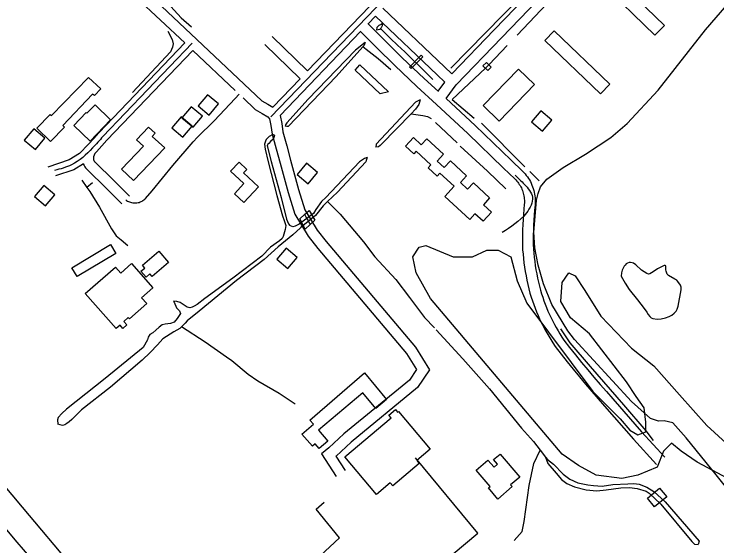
# Model space of a CAD drawing. Extents: x 3683613 to 3738215, y 469626 to 495384.
# Drawn here: x 3694281 to 3696220, y 482916 to 484385 of the extents above; entities that cross this region are included whole.
import ezdxf

# ---------------------------------------------------------------- set-up
doc = ezdxf.new("R2010")
doc.units = 0
for name, color, linetype in [('V-BLDG-OTLN', 7, 'Continuous'), ('V-BRDG-OTLN', 7, 'Continuous'), ('V-ROAD-CNTR', 7, 'Continuous'), ('V-RUNW-EDGE', 7, 'Continuous'), ('V-SITE-OTLN', 7, 'Continuous'), ('V-SITE-VEGE', 7, 'Continuous'), ('V-TOPO-SHOR', 7, 'Continuous')]:
    doc.layers.add(name, color=color, linetype=linetype)

msp = doc.modelspace()

# ---------------------------------------------------------------- linework, layer by layer
at = {"layer": 'V-BLDG-OTLN'}
for points in [[(3695925, 484499.4), (3696075.2, 484353.5), (3696049.1, 484326.7), (3695898.9, 484472.6)], [(3695770.8, 484338.2), (3695924.5, 484191.1), (3695899.2, 484164.6), (3695745.5, 484311.8)], [(3695313.6, 484169.7), (3695290.9, 484164.1), (3695221.5, 484230.2), (3695235, 484244.5)], [(3695717, 484190.1), (3695618.9, 484089.4), (3695575, 484132.1), (3695673.1, 484232.8)], [(3694486.1, 484209.7), (3694519.7, 484178.2), (3694502.2, 484159.5), (3694497.5, 484163.9), (3694415.6, 484076.7), (3694420, 484072.6), (3694381.1, 484032.6), (3694343.1, 484069.5), (3694380.1, 484107.6), (3694383.6, 484104.2)], [(3694814.1, 484162.1), (3694788.4, 484131.5), (3694819, 484105.8), (3694844.8, 484136.4)], [(3694547.1, 484092.7), (3694490.5, 484034.2), (3694445.8, 484077.4), (3694479.7, 484112.5), (3694481.5, 484110.8), (3694504.2, 484134.3)], [(3694769.5, 484128.7), (3694743.8, 484098.1), (3694774.4, 484072.3), (3694800.2, 484103)], [(3695734.1, 484117.5), (3695708.4, 484086.9), (3695739, 484061.2), (3695764.7, 484091.8)], [(3694741.7, 484100.8), (3694715.9, 484070.2), (3694746.6, 484044.5), (3694772.3, 484075.1)], [(3694334.7, 484067.4), (3694308.9, 484036.7), (3694339.6, 484011), (3694365.3, 484041.6)], [(3694696.4, 484015.3), (3694610.5, 483925), (3694577.3, 483956.2), (3694637.5, 484020.1), (3694618.7, 484037.8), (3694651.7, 484072.8), (3694669.6, 484055.9), (3694661.8, 484046.8)], [(3695419.6, 484040.2), (3695465.4, 483997.8), (3695447.8, 483978.8), (3695467.2, 483960.8), (3695484.8, 483979.8), (3695529.6, 483938.2), (3695512.3, 483919.5), (3695532.1, 483901.1), (3695548.2, 483918.4), (3695593.1, 483876.8), (3695575.7, 483858), (3695597.8, 483837.5), (3695574.8, 483812.7), (3695552.6, 483833.2), (3695538.3, 483817.7), (3695469.7, 483881.2), (3695495.4, 483909), (3695456, 483945.4), (3695448.4, 483937.2), (3695423.6, 483960.2), (3695431.2, 483968.5), (3695390.7, 484006), (3695383.7, 483998.4), (3695360.6, 484019.8), (3695382.6, 484043.6), (3695404.2, 484023.6)], [(3694955.1, 483907.3), (3694914.6, 483864.1), (3694888.5, 483888.7), (3694914.8, 483916.6), (3694878, 483951.3), (3694901.5, 483976.2), (3694923.1, 483955.9), (3694913.9, 483946.1)], [(3695087.3, 483972.6), (3695061.6, 483941.9), (3695092.2, 483916.2), (3695118, 483946.8)], [(3694362.5, 483911.2), (3694336.8, 483880.6), (3694367.4, 483854.9), (3694393.2, 483885.5)], [(3694439.7, 483684.3), (3694546.4, 483748.1), (3694561.1, 483723.6), (3694455, 483660.3)], [(3694680.4, 483730), (3694707.1, 483698.7), (3694661.8, 483660.2), (3694655.6, 483667.4), (3694644.7, 483658.1), (3694630.8, 483674.5), (3694641.2, 483683.3), (3694634.6, 483691)], [(3695031.6, 483738.4), (3695005.9, 483707.8), (3695036.5, 483682.1), (3695062.2, 483712.7)], [(3694477.1, 483613), (3694560.4, 483686.1), (3694575, 483669.5), (3694605.1, 483695.8), (3694663.9, 483628.8), (3694632.7, 483601.4), (3694646.7, 483585.4), (3694598.7, 483543.2), (3694595.8, 483546.5), (3694583.7, 483535.9), (3694592.1, 483526.3), (3694581.2, 483516.7), (3694573.4, 483525.7), (3694562.3, 483515.9)], [(3695247.4, 483393.6), (3695308.6, 483320.1), (3695279, 483295.4), (3695242.9, 483338.8), (3695120.4, 483235.5), (3695146.5, 483204.8), (3695122.6, 483184.5), (3695111.5, 483197.4), (3695104.1, 483191), (3695075.1, 483224.5), (3695106.7, 483251.7), (3695096.6, 483263.4)], [(3695428.5, 483183.4), (3695391.8, 483151.6), (3695398.9, 483143.1), (3695325.7, 483081.8), (3695318.8, 483090), (3695280.6, 483058), (3695193.4, 483162.3), (3695321.4, 483269.5), (3695314.9, 483277.2), (3695332.8, 483292.2), (3695339.1, 483284.8), (3695341.8, 483287)], [(3695615.8, 483045.4), (3695589.5, 483076.1), (3695594.3, 483080.3), (3695555.9, 483125.2), (3695588.5, 483153.1), (3695605.4, 483133.4), (3695614.9, 483141.5), (3695604, 483154.2), (3695621.8, 483169.4), (3695676.3, 483105.9), (3695651, 483084.2), (3695654.9, 483079.6)]]:
    msp.add_lwpolyline(points, close=True, dxfattribs=at)
at = {"layer": 'V-BRDG-OTLN'}
for points in [[(3695372.3, 484237.8), (3695404, 484271.4), (3695408.6, 484266.9), (3695376.7, 484234)], [(3695588.3, 484229.1), (3695574.2, 484241.9), (3695584.2, 484251.2), (3695597.3, 484238.4)], [(3695084.3, 483791.1), (3695069.1, 483819), (3695082.2, 483831.1), (3695094.7, 483842.5), (3695110.7, 483815.8), (3695097.8, 483803.8)], [(3696082.4, 483051.6), (3696047.7, 483023.8), (3696028.3, 483047.4), (3696061.8, 483075.6)]]:
    msp.add_lwpolyline(points, close=True, dxfattribs=at)
msp.add_lwpolyline([(3695082.2, 483831.1), (3695082.2, 483831.1), (3695082.7, 483830.1), (3695086.7, 483822.8), (3695090.9, 483815.5), (3695095.7, 483807.2), (3695097.8, 483803.8), (3695097.9, 483803.8)], dxfattribs=at)
at = {"layer": 'V-ROAD-CNTR'}
for points in [[(3694989.5, 484100.6), (3695664, 484803.4), (3696332.2, 485508.7), (3697143.5, 486363.2), (3697961.7, 487220.9)], [(3695090.7, 484227.7), (3695653.2, 484813.7), (3696321.3, 485519.1), (3696451.8, 485656.5)], [(3695605.1, 484340.9), (3695778.3, 484521.2)], [(3695626.7, 484320.1), (3695799.9, 484500.4)], [(3694638.6, 484453.5), (3694964.4, 484145.5), (3694980.7, 484135.9), (3694994.7, 484127.7)], [(3694617.9, 484431.8), (3694752, 484305.1)], [(3695298.6, 484401), (3695468.7, 484239)], [(3695257.6, 484358.2), (3695277.8, 484379.3)], [(3695277.8, 484379.3), (3695448, 484217.2)], [(3695257.1, 484358.7), (3695271.1, 484345), (3695302.7, 484312.9), (3695352.1, 484264.3), (3695412.6, 484206.7), (3695451.9, 484170.6)], [(3695014.5, 484105), (3695236.6, 484336.4)], [(3695236.1, 484337.2), (3695249.9, 484323.7), (3695281.5, 484291.7), (3695331.2, 484242.8), (3695392.1, 484184.8), (3695446.8, 484134.7), (3695532.8, 484055), (3695631.7, 483959.4), (3695662.3, 483930), (3695665.3, 483926.7), (3695668, 483923.7), (3695670.5, 483920.7), (3695672.8, 483917.6), (3695675, 483914.5), (3695677, 483911.2), (3695678.9, 483907.8), (3695680.6, 483904.4), (3695682.2, 483900.9), (3695683.6, 483897.3), (3695684.9, 483893.6), (3695686, 483889.9), (3695686.9, 483886.2), (3695687.7, 483882.4), (3695688.3, 483878.6), (3695688.7, 483874.8), (3695689, 483870.9), (3695689, 483867.1), (3695688.9, 483863.2), (3695688.7, 483859.2), (3695687.3, 483845.5), (3695686.2, 483831.4), (3695685.2, 483817.3), (3695684.4, 483803.2), (3695683.9, 483789.1), (3695683.5, 483775), (3695683.4, 483760.9), (3695683.4, 483746.4), (3695684.2, 483734), (3695685.2, 483721.8), (3695686.4, 483709.7), (3695687.8, 483697.6), (3695689.5, 483685.5), (3695691.4, 483673.5), (3695693.5, 483661.5), (3695695.8, 483649.5), (3695698.4, 483637.6), (3695701.2, 483625.7), (3695704.3, 483613.7), (3695707.6, 483603.2), (3695711, 483592.9), (3695714.6, 483582.7), (3695718.4, 483572.6), (3695722.4, 483562.6), (3695726.6, 483552.6), (3695731, 483542.7), (3695735.6, 483532.9), (3695740.4, 483523.3), (3695745.4, 483513.7), (3695750.6, 483504.2), (3695756, 483494.8), (3695761.5, 483485.5), (3695767.3, 483476.4), (3695773.5, 483466.9), (3695790.3, 483445.5), (3695806.9, 483424.6), (3695823.7, 483403.9), (3695840.7, 483383.2), (3695857.8, 483362.8), (3695875.1, 483342.4), (3695892.5, 483322.2), (3695910.1, 483302.2), (3695989.9, 483211), (3696054, 483141.1)], [(3695488.8, 484219.8), (3695605.1, 484340.9)], [(3694993.2, 484322.5), (3695090.7, 484227.7)], [(3695473, 484151.3), (3695500.8, 484189), (3695626.7, 484320.1)], [(3694752, 484305.1), (3694514.8, 484057), (3694500.4, 484040.9), (3694486.3, 484025.2), (3694461.4, 483999.7), (3694432.8, 483982.2), (3694373.6, 483962.1)], [(3694771.8, 484304.1), (3694525.8, 484046.8)], [(3694972.3, 484301), (3695069.9, 484206.1)], [(3694773.8, 484284.5), (3694536.8, 484036.6), (3694522.7, 484020.9), (3694508.2, 484004.7), (3694503.3, 483999.7)], [(3694773.8, 484284.5), (3694891.2, 484173.5)], [(3695468.7, 484239), (3695488.8, 484219.8)], [(3695448, 484217.2), (3695469.3, 484196.9)], [(3694994.7, 484127.7), (3695069.9, 484206.1)], [(3695450.8, 484171.7), (3695469.3, 484196.9)], [(3694588.9, 483871.6), (3694591.3, 483869.9), (3694593.9, 483868.4), (3694596.5, 483867), (3694599.3, 483865.9), (3694602.1, 483864.9), (3694605, 483864.2), (3694607.9, 483863.6), (3694610.8, 483863.3), (3694613.8, 483863.2), (3694616.8, 483863.3), (3694619.8, 483863.6), (3694622.7, 483864.1), (3694625.6, 483864.8), (3694628.4, 483865.8), (3694631.2, 483866.9), (3694633.8, 483868.2), (3694636.4, 483869.7), (3694638.9, 483871.4), (3694641.2, 483873.3), (3694643.4, 483875.3), (3694661.6, 483896.7), (3694719, 483966.3), (3694775.1, 484032.1), (3694787.1, 484044.9), (3694832.7, 484090.1), (3694890.8, 484151.3), (3694902.1, 484163.1)], [(3694912.7, 484153.1), (3694946.2, 484121.4), (3694965.4, 484110.1), (3694981.1, 484100.9), (3694985.9, 484095.4), (3694989.5, 484077.4), (3694992.7, 484053.5), (3695004, 484012.8), (3695015, 483973.1), (3695037, 483891.7), (3695055.8, 483832), (3695092.5, 483771.2), (3695118.6, 483737.3), (3695364, 483447.6), (3695391.5, 483402.8), (3695371.8, 483373.9), (3695190.7, 483225.1), (3695149.5, 483186.5), (3695129, 483170.3), (3695169.2, 483107.5)], [(3695472.7, 484151.5), (3695553.4, 484076.8), (3695652.6, 483981), (3695683.7, 483951), (3695687.4, 483947), (3695690.7, 483943.3), (3695694, 483939.3), (3695697.1, 483935.2), (3695700.1, 483930.9), (3695702.8, 483926.5), (3695705.4, 483921.9), (3695707.7, 483917.3), (3695709.9, 483912.6), (3695711.8, 483907.7), (3695713.5, 483902.8), (3695715, 483897.8), (3695716.2, 483892.8), (3695717.2, 483887.7), (3695718, 483882.6), (3695718.6, 483877.4), (3695718.9, 483872.2), (3695719, 483867), (3695718.9, 483861.8), (3695718.6, 483856.8), (3695717.2, 483842.8), (3695716.1, 483829.2), (3695715.1, 483815.5), (3695714.4, 483801.8), (3695713.9, 483788.2), (3695713.5, 483774.5), (3695713.4, 483760.8), (3695713.4, 483747.4), (3695714.1, 483736.1), (3695715, 483724.5), (3695716.2, 483712.9), (3695717.6, 483701.4), (3695719.1, 483689.9), (3695720.9, 483678.4), (3695723, 483667), (3695725.2, 483655.6), (3695727.7, 483644.2), (3695730.4, 483632.9), (3695733.2, 483621.9), (3695736.2, 483612.3), (3695739.4, 483602.6), (3695742.8, 483593), (3695746.4, 483583.4), (3695750.1, 483574), (3695754.1, 483564.6), (3695758.3, 483555.2), (3695762.6, 483546), (3695767.2, 483536.9), (3695771.9, 483527.8), (3695776.8, 483518.8), (3695781.9, 483510), (3695787.1, 483501.2), (3695792.5, 483492.6), (3695797.9, 483484.5), (3695813.8, 483464.1), (3695830.3, 483443.4), (3695847, 483422.8), (3695863.8, 483402.4), (3695880.7, 483382.1), (3695897.9, 483361.9), (3695915.2, 483341.9), (3695932.6, 483322), (3696012.2, 483231), (3696076.1, 483161.4)], [(3695014.5, 484105), (3695019.1, 484082.4), (3695022.2, 484059.5), (3695032.9, 484020.8), (3695043.9, 483981), (3695065.8, 483900.1), (3695083.4, 483844.4), (3695117.3, 483788.2), (3695142, 483756.2), (3695388.3, 483465.2), (3695427.3, 483401.9), (3695394.1, 483353.4), (3695210.5, 483202.5), (3695169.1, 483163.7), (3695168.9, 483163.6), (3695194.5, 483123.7)], [(3694503.5, 483999.9), (3694500.1, 483990.4), (3694499.7, 483989.3), (3694499.5, 483988.1), (3694499.4, 483986.9), (3694499.4, 483985.7), (3694499.5, 483984.5), (3694499.7, 483983.3), (3694500, 483982.1), (3694500.4, 483981), (3694500.9, 483979.9), (3694501.5, 483978.8), (3694502.2, 483977.8), (3694502.9, 483976.9), (3694504.1, 483975.7), (3694556.3, 483925), (3694599.4, 483882.2)], [(3694472.3, 483971.2), (3694445.6, 483954.9), (3694394.9, 483937.6)], [(3694472.1, 483971.1), (3694472.6, 483969.7), (3694474.1, 483966.3), (3694476, 483963), (3694478.1, 483959.9), (3694480.5, 483956.9), (3694482.9, 483954.5), (3694535.2, 483903.6), (3694578.3, 483860.9)], [(3695164.9, 482641.5), (3695197.3, 482646.3), (3695560.8, 482951), (3695388.6, 483158.8)], [(3695101.3, 482866), (3695098.3, 482863.8), (3695178.7, 482938.6), (3695114.1, 483017), (3695136.5, 483037.1)]]:
    msp.add_lwpolyline(points, dxfattribs=at)
for points in [[(3694525.8, 484046.8), (3694497.2, 484015), (3694439.2, 483968.6), (3694392.6, 483952.7)], [(3695663.7, 483939.4), (3695688.7, 483914.7), (3695711.2, 483879.1), (3695694.4, 483835.7), (3695627.4, 483781.4)]]:
    msp.add_spline(points, degree=3, dxfattribs=at)
at = {"layer": 'V-RUNW-EDGE'}
for points in [[(3694168.7, 483181.7), (3694302.8, 483022.5), (3694444.1, 482855.2)], [(3694411.4, 482784.1), (3694289.4, 482926.6), (3694190.3, 483043.4)]]:
    msp.add_lwpolyline(points, dxfattribs=at)
at = {"layer": 'V-SITE-OTLN'}
msp.add_lwpolyline([(3696321.1, 482983.4), (3696218.6, 483112.3), (3696135.4, 483213.9), (3696098.2, 483256), (3696074.3, 483261.2), (3696059.4, 483260.4), (3696037.3, 483267.8), (3695984.2, 483314.3), (3695827.4, 483485.7), (3695808.6, 483510.3), (3695764.7, 483582.3), (3695742.1, 483639.5), (3695727.4, 483691.3), (3695717.7, 483739), (3695715.4, 483782.5), (3695719.6, 483836.6), (3695722.8, 483870.9), (3695726.7, 483889.1), (3695733.4, 483907.2), (3695751.1, 483928.4), (3695796, 483961), (3695857.5, 483997.8), (3695927.2, 484044), (3695972.8, 484082.9), (3696058, 484175), (3696189.1, 484340.9), (3696306.3, 484478)], dxfattribs=at)
at = {"layer": 'V-SITE-VEGE'}
msp.add_lwpolyline([(3696250.4, 483102.4), (3696166.2, 483146.7), (3696121.8, 483177.8), (3696095.2, 483200), (3696073, 483177.8), (3696055.3, 483133.4), (3696002.1, 483111.2), (3695957.7, 483102.4), (3695886.8, 483111.2), (3695838, 483137.9), (3695793.6, 483168.9), (3695429.9, 483599.4), (3695390, 483670.4), (3695381.2, 483714.7), (3695398.9, 483741.4), (3695416.6, 483745.8), (3695492, 483714.7), (3695545.3, 483714.7), (3695585.2, 483732.5), (3695616.2, 483732.5), (3695651.7, 483714.7), (3695669.4, 483648.2), (3695696, 483586), (3695877.9, 483342), (3695953.3, 483266.5), (3695979.9, 483235.5), (3696002.1, 483222.2), (3696024.2, 483231), (3696024.2, 483257.7), (3696019.8, 483297.6), (3695997.6, 483328.7), (3695971, 483368.6), (3695869, 483501.7), (3695815.8, 483546.1), (3695789.2, 483590.5), (3695793.6, 483643.7), (3695811.4, 483670.4), (3695829.1, 483661.5), (3695855.7, 483621.5), (3695900.1, 483550.5), (3695984.3, 483461.8), (3696046.4, 483413), (3696117.4, 483333.1), (3696192.8, 483248.8), (3696246, 483200)], dxfattribs=at)
at = {"layer": 'V-TOPO-SHOR'}
for p, q in [((3695725.5, 484479.7), (3695485.8, 484235.4)), ((3695771.8, 484436.1), (3695669, 484326.6)), ((3695443.8, 484084.9), (3695503, 484029.6)), ((3695570.6, 484083.1), (3695690.4, 483962.8)), ((3695704.2, 483950.4), (3695729.4, 483923.9)), ((3694497, 483918.8), (3694481.6, 483905.8))]:
    msp.add_line(p, q, dxfattribs=at)
for points in [[(3694700.7, 484512.4), (3694705.5, 484491.3), (3694704.7, 484471.3), (3694700.5, 484455.2), (3694698.1, 484441.9), (3694696.3, 484431.1), (3694697.1, 484426.9), (3694703.3, 484416.4), (3694742.1, 484374.1), (3694770.7, 484349.7)], [(3695297.2, 484358.9), (3695293.8, 484356.4), (3695287.3, 484353.6), (3695281.3, 484347.6), (3695280.8, 484340.2)], [(3695297.2, 484358.9), (3695296.1, 484352.2), (3695293.6, 484346.7), (3695292.2, 484345.1), (3695289.7, 484342.4), (3695285.5, 484341.3), (3695280.8, 484340.2)], [(3694705.1, 484337.9), (3694717.3, 484314.3), (3694719.9, 484302.4), (3694718.2, 484293), (3694712, 484280.8), (3694699.6, 484266.9), (3694607, 484167.8)], [(3695292.2, 484345.1), (3695319.2, 484317.6), (3695339.1, 484299.1), (3695358.9, 484280.4), (3695378.5, 484261.5), (3695398, 484242.5), (3695417.3, 484223.3), (3695436.5, 484203.9)], [(3695249.1, 484306.6), (3695222.6, 484284.9), (3695092.5, 484150.1), (3695033.5, 484084.4), (3695029.8, 484078.6), (3695028.5, 484074.8)], [(3695249.1, 484306.6), (3695246.1, 484297.2), (3695243.3, 484294.1), (3695169.2, 484212), (3695036.7, 484074), (3695033.2, 484073.8), (3695028.5, 484074.8)], [(3695320.1, 484230.7), (3695285.8, 484261.6), (3695252.3, 484287.2), (3695243.3, 484294.1)], [(3695641.8, 484298.1), (3695592, 484245.3), (3695582, 484235.8)], [(3695582, 484235.8), (3695489.5, 484148.7), (3695550, 484097.5)], [(3695401, 484148.3), (3695398, 484135.3), (3695388.8, 484121.7), (3695376.4, 484109.1), (3695294.5, 484025.5), (3695290.6, 484021.5), (3695286.4, 484018), (3695279.1, 484017.6)], [(3695401, 484148.3), (3695388.7, 484141.5), (3695279.8, 484025.3), (3695279.1, 484017.6)], [(3695376.4, 484109.1), (3695408.4, 484105), (3695421.3, 484102), (3695432, 484096.1)], [(3694999, 484050.6), (3694994.6, 484051.9), (3694985, 484046.8), (3694976.6, 484038.7), (3694974.4, 484033.8), (3694972.1, 484025.3), (3694973.5, 484011.4), (3694981.8, 483976.3), (3695005.4, 483883.9), (3695021.1, 483827.7), (3695026.1, 483814.6), (3695030.2, 483801.2), (3695028.4, 483790), (3695023.5, 483770.7), (3695020.7, 483765.1), (3695013.5, 483758.5), (3694988.5, 483740.8), (3694964.3, 483716.4), (3694884.2, 483655.2), (3694807.5, 483599.3), (3694785.5, 483582.7), (3694778, 483578.2), (3694772.3, 483574.8), (3694766.1, 483573.2), (3694758.5, 483575.7), (3694738.7, 483587.7), (3694729.4, 483590.9), (3694720.2, 483591.7), (3694722.2, 483588.7), (3694728.6, 483573.2), (3694736.7, 483565.1), (3694740, 483557.6), (3694730.5, 483544), (3694722.3, 483533.8), (3694711.9, 483529.7), (3694698, 483528.2), (3694689.6, 483526.7), (3694680.6, 483519.8), (3694672.1, 483511.5), (3694664, 483504.6), (3694655.3, 483500.1), (3694650.7, 483492.8), (3694648.7, 483484.9), (3694636.7, 483463.7), (3694532.1, 483378.6), (3694425.1, 483293.9), (3694412.1, 483281.6), (3694402.7, 483270.3), (3694400.5, 483264.5), (3694401.3, 483251.8)], [(3694999, 484050.6), (3694997.9, 484043.5), (3694995.2, 484038.9), (3694987.9, 484032.8), (3694983.4, 484027.6), (3694980.6, 484025), (3694979.4, 484021), (3694989.8, 483977.6), (3695017.7, 483877.7), (3695032.7, 483818.5), (3695038, 483805.1), (3695041.7, 483801.2)], [(3695512.1, 484019.9), (3695586.7, 483951.1), (3695637.3, 483902.4)], [(3695254.6, 483988.5), (3695252.8, 483983.3), (3695252.1, 483980.6), (3695251.2, 483976.8), (3695173.6, 483892.5), (3695145.6, 483866.8), (3695133.3, 483855.5), (3695112.9, 483828.6), (3695072, 483794.9)], [(3695254.6, 483988.5), (3695247.9, 483986), (3695234.1, 483976.7), (3695140.6, 483878.3), (3695128.8, 483867.4), (3695113.6, 483844.9), (3695106.5, 483834.4)], [(3694467.2, 483925.7), (3694481.6, 483905.8), (3694489.4, 483895), (3694516.4, 483851.5), (3694549.1, 483791.3), (3694562.2, 483772.4), (3694576.4, 483761.1), (3694594.4, 483745.8)], [(3695145.6, 483866.8), (3695180.1, 483832), (3695244.6, 483755.6), (3695276.6, 483714.7), (3695334.1, 483652.1), (3695371.5, 483602.1), (3695413.5, 483546.4), (3695440.9, 483518.5)], [(3695106.5, 483834.4), (3695067.8, 483804.9), (3695056.7, 483798.8), (3695049.6, 483797.2), (3695041.7, 483801.2)], [(3695072, 483794.9), (3695071.3, 483794), (3695049.9, 483775), (3695009.5, 483741.8), (3694970.5, 483707.1), (3694894.1, 483648.5), (3694791, 483564.3), (3694758.7, 483537.9), (3694752.6, 483530.7), (3694742.8, 483520.8), (3694738.4, 483516.3), (3694721.3, 483506.7), (3694691, 483487.4), (3694676.4, 483471.2), (3694656.1, 483449.8), (3694634.3, 483428.5), (3694546.5, 483353.9), (3694466.7, 483291.3), (3694439.8, 483265.4), (3694432.8, 483258.5), (3694426.2, 483253.6), (3694421.1, 483250.2), (3694414.3, 483248.6), (3694401.3, 483251.8)], [(3695962.8, 483684.7), (3695958.6, 483677.2), (3695956.7, 483670.4), (3695956.5, 483660.5), (3695967.2, 483641.8), (3695978.5, 483624.4), (3696001.5, 483595.2), (3696019.8, 483571.9), (3696026.8, 483561.8), (3696030.6, 483555), (3696034.9, 483549.4), (3696039.2, 483545.9), (3696043.8, 483543.9), (3696055.6, 483542.4), (3696066.6, 483543.3), (3696078.4, 483545.9), (3696088.6, 483549.8), (3696095.9, 483553.5), (3696102.1, 483558.3), (3696104.7, 483561), (3696108, 483564.6), (3696110.5, 483569.9), (3696113.2, 483577.6), (3696121.4, 483623.4), (3696121.6, 483630.6), (3696120.2, 483636), (3696112.6, 483646.4), (3696109.3, 483649.4), (3696104.5, 483652.5), (3696086.3, 483662.8), (3696083.1, 483666.2), (3696081.2, 483671.5), (3696080.5, 483674.9), (3696079.6, 483678.2), (3696079.3, 483681.8), (3696079.4, 483685.3), (3696079.7, 483687.5), (3696079.5, 483689.2), (3696077.4, 483690.5), (3696074.8, 483690.1), (3696056.3, 483681.4), (3696044.2, 483673), (3696035.6, 483667.6), (3696031.4, 483666.7), (3696026.5, 483667.8), (3696012.5, 483677.8), (3695996.5, 483692.3), (3695990.4, 483696.4), (3695986.3, 483698.1), (3695981.8, 483698.8), (3695977.8, 483698.3), (3695973.9, 483696.8), (3695970.3, 483694.6), (3695967.1, 483691.5), (3695964.6, 483688.2), (3695962.8, 483684.7)], [(3695056, 483307.6), (3695011.8, 483336.4), (3694953.6, 483370.6), (3694926.4, 483389.6), (3694881.3, 483427.3), (3694866.8, 483436.8), (3694807.7, 483478.7), (3694742.8, 483520.8)], [(3695445.8, 483512.5), (3695519.3, 483432.1), (3695592.5, 483349.7), (3695680.7, 483241.1), (3695714.3, 483204.3), (3695732.3, 483180.4), (3695746.9, 483160.9), (3695752.3, 483154.4)], [(3695788.5, 483515), (3695814.3, 483477.2), (3695870.7, 483411.2), (3695962.7, 483305.4), (3696024.3, 483233.7), (3696044.7, 483207.3)], [(3695660.9, 482930.8), (3695682.9, 482955.7), (3695688.6, 482983.3), (3695702.1, 483082.3), (3695715.4, 483143.2), (3695732.3, 483180.4)], [(3695746.9, 483160.9), (3695754.1, 483143), (3695776.5, 483117), (3695791.4, 483099.5), (3695805.9, 483088.5), (3695827.2, 483079.4), (3695859.8, 483070.6), (3695889.2, 483068.1), (3695914.4, 483070.4), (3695955, 483076.5), (3695979.2, 483077.6), (3696000.1, 483074.8), (3696024.7, 483066.8), (3696033.7, 483061.2), (3696065.8, 483031.5), (3696151.4, 482928), (3696158, 482920.2), (3696168.5, 482919.5)], [(3695752.3, 483154.4), (3695769.1, 483141.5), (3695796.2, 483113.7), (3695814.1, 483100.5), (3695836, 483090.5), (3695864.5, 483084.2), (3695880.1, 483082.3), (3695903.7, 483080.5), (3695933, 483085.1), (3695974.4, 483087.3), (3695990.7, 483088.1), (3696005.7, 483086.8), (3696026.5, 483077.7), (3696046.3, 483066.3), (3696077.4, 483037.8), (3696171.5, 482928.5), (3696168.5, 482919.5)]]:
    msp.add_lwpolyline(points, dxfattribs=at)

doc.saveas('drawing.dxf')
